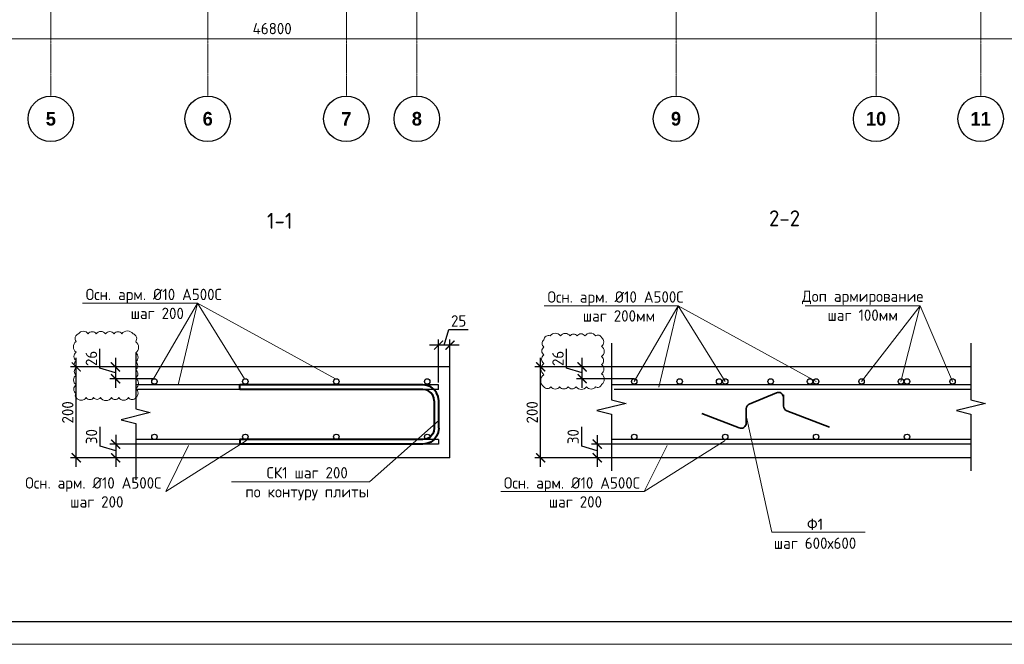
# Model space of a CAD drawing. Header units: millimetres. Extents: x -5898314 to 1055204, y -720802 to 1562611.
# Tile 264 of 362: x -84251 to -62596, y -62290 to -48552. Entities that reach past the tile are written whole.
import ezdxf
from ezdxf import colors
from ezdxf.entities.mleader import LeaderData, LeaderLine
from ezdxf.math import Vec2, Vec3

# ---------------------------------------------------------------- set-up
doc = ezdxf.new("R2010")
doc.units = ezdxf.units.MM
doc.linetypes.add('______5', pattern=[1100, 800, -100, 100, -100])
doc.linetypes.add('осевая', pattern=[50.8, 31.75, -6.35, 6.35, -6.35])
for name, color, linetype, lineweight in [('_0.5', 94, 'Continuous', 50), ('Арм_хомуты', 133, 'Continuous', 18), ('Арматура', 152, 'Continuous', 40), ('Оси', 40, '______5', 18), ('Перекрытие ж_бетон', 1, 'Continuous', 30), ('подоснова', 151, 'Continuous', 5), ('поз.', 2, 'Continuous', 25), ('Размерная линия_ общее', 7, 'Continuous', 25), ('РАЗМЕРЫ', 1, 'Continuous', 9), ('ТОНКИЕ', 7, 'Continuous', 9), ('Узлы', 7, 'Continuous', 0)]:
    doc.layers.add(name, color=color, linetype=linetype, lineweight=lineweight)
doc.layers.add('К_Схемоармирование', color=7, linetype='Continuous')
doc.layers.add('ТОЛСТЫЕ_ОСНОВНЫЕ', color=6, linetype='Continuous')
doc.styles.add('Century Gothic', font='GOTHIC.TTF')
doc.styles.add('GOST 2.304', font='CS_Gost2304.shx')
doc.styles.add('GOST-2.304_Type-B', font='GOST_Common.ttf')
doc.styles.add('ГОСТ 2.304', font='GOST_Common.ttf')
doc.dimstyles.new('СПДС', dxfattribs={"dimscale": 100, "dimtxt": 2.5, "dimasz": 2, "dimexe": 1.25, "dimexo": 0, "dimtad": 1, "dimdec": 0, "dimrnd": 5, "dimtxsty": 'GOST-2.304_Type-B', "dimblk": 'ARCHTICK', "dimcen": 2.5, "dimdle": 2, "dimclrd": 1, "dimclre": 1, "dimclrt": 1, "dimadec": 0, "dimazin": 2, "dimtfac": 0.75, "dimtdec": 0, "dimtmove": 1, "dimatfit": 3, "dimfxl": 1, "dimtfillclr": 256, "dimtolj": 1, "dimarcsym": 1})

# ---------------------------------------------------------------- blocks, each defined once
blk = doc.blocks.new('*U1581')
at = {"layer": 'ТОЛСТЫЕ_ОСНОВНЫЕ', "color": 6}
blk.add_lwpolyline([(20, 5), (886, 5), (886, 415), (20, 415)], close=True, dxfattribs=at)
at = {"layer": 'ТОНКИЕ'}
blk.add_lwpolyline([(0, 0), (891, 0), (891, 420), (0, 420)], close=True, dxfattribs=at)
blk = doc.blocks.new('*U1961')
at = {"color": 0, "linetype": 'ByBlock', "lineweight": -2}
for p, q in [((-65.3, 25), (-65.3, 427.5)), ((-55.3, 427.5), (-65.3, 427.5)), ((-55.3, 25), (-55.3, 427.5)), ((55.3, 25), (55.3, 427.5)), ((55.3, 427.5), (65.3, 427.5)), ((65.3, 25), (65.3, 427.5)), ((-64.1, 15.9), (-65.3, 25)), ((-54.4, 18.5), (-55.3, 25)), ((54.4, 18.5), (55.3, 25)), ((64.1, 15.9), (65.3, 25)), ((-60.6, 7.5), (-64.1, 15.9)), ((-55, 0.3), (-60.6, 7.5)), ((-47.8, -5.3), (-55, 0.3)), ((-51.9, 12.5), (-54.4, 18.5)), ((-47.9, 7.3), (-51.9, 12.5)), ((-42.8, 3.3), (-47.9, 7.3)), ((-36.7, 0.9), (-42.8, 3.3)), ((-30.3, 0), (-36.7, 0.9)), ((-30.3, 0), (30.3, 0)), ((30.3, 0), (36.7, 0.9)), ((36.7, 0.9), (42.8, 3.3)), ((42.8, 3.3), (47.9, 7.3)), ((47.8, -5.3), (55, 0.3)), ((47.9, 7.3), (51.9, 12.5)), ((51.9, 12.5), (54.4, 18.5)), ((55, 0.3), (60.6, 7.5)), ((60.6, 7.5), (64.1, 15.9)), ((-39.3, -8.8), (-47.8, -5.3)), ((-30.3, -10), (-39.3, -8.8)), ((30.3, -10), (-30.3, -10)), ((30.3, -10), (39.3, -8.8)), ((39.3, -8.8), (47.8, -5.3))]:
    blk.add_line(p, q, dxfattribs=at)
at = {"style": 'GOST 2.304', "oblique": 15, "flags": 9}
for tag, p in [('ПОЗИЦИЯ', (795.4, -54.4)), ('ДИАМЕТР', (795.7, -58.7)), ('КЛАСС', (796, -63.1)), ('ДЛИНА', (796.5, -67.9)), ('МАССА', (796.8, -73.3))]:
    blk.add_attdef(tag, p, '', height=2.5, dxfattribs=at)
blk = doc.blocks.new('_ArchTick')
at = {"color": 0, "linetype": 'ByBlock', "const_width": 0.15}
blk.add_lwpolyline([(-0.5, -0.5), (0.5, 0.5)], dxfattribs=at)
blk = doc.blocks.new('*D605')
at = {"layer": 'DEFPOINTS', "color": 0, "lineweight": 0, "transparency": 16777216}
for p in [(-75038, -55709), (-74788, -56188), (-75038, -56528)]:
    blk.add_point(p, dxfattribs=at)
at = {"layer": 'РАЗМЕРЫ', "color": 1, "lineweight": -2, "transparency": 16777216}
for p, q in [((-74913, -55709), (-74810, -55365)), ((-74810, -55365), (-74385, -55365)), ((-75038, -56528), (-75038, -55584)), ((-74788, -56188), (-74788, -55584)), ((-74588, -55709), (-75238, -55709))]:
    blk.add_line(p, q, dxfattribs=at)
at = {"layer": 'РАЗМЕРЫ', "color": 1, "lineweight": -2, "transparency": 16777216, "xscale": 200, "yscale": 200, "zscale": 200, "rotation": 180}
blk.add_blockref('_ArchTick', (-75038, -55709), dxfattribs=at)
at = {"layer": 'РАЗМЕРЫ', "color": 1, "lineweight": -2, "transparency": 16777216, "xscale": 200, "yscale": 200, "zscale": 200}
blk.add_blockref('_ArchTick', (-74788, -55709), dxfattribs=at)
at = {"layer": 'РАЗМЕРЫ', "color": 1, "lineweight": 0, "transparency": 16777216, "insert": (-74597, -55177), "char_height": 250, "attachment_point": 5, "style": 'GOST-2.304_Type-B'}
blk.add_mtext('\\A1;25', dxfattribs=at)
blk = doc.blocks.new('_None')
blk = doc.blocks.new('*D606')
at = {"layer": 'DEFPOINTS', "color": 0, "lineweight": 0, "transparency": 16777216}
for p in [(-83008, -56188), (-81736, -56188), (-81816, -58188)]:
    blk.add_point(p, dxfattribs=at)
at = {"layer": 'РАЗМЕРЫ', "color": 1, "lineweight": -2, "transparency": 16777216}
for p, q in [((-83008, -58388), (-83008, -55988)), ((-81736, -56188), (-83133, -56188)), ((-81816, -58188), (-83133, -58188))]:
    blk.add_line(p, q, dxfattribs=at)
at = {"layer": 'РАЗМЕРЫ', "color": 1, "lineweight": -2, "transparency": 16777216, "xscale": 200, "yscale": 200, "zscale": 200}
for p, rotation in [((-83008, -56188), 90), ((-83008, -58188), 270)]:
    blk.add_blockref('_ArchTick', p, dxfattribs=dict(at, rotation=rotation))
at = {"layer": 'РАЗМЕРЫ', "color": 1, "lineweight": 0, "transparency": 16777216, "insert": (-83195, -57188), "char_height": 250, "attachment_point": 5, "rotation": 90, "style": 'GOST-2.304_Type-B'}
blk.add_mtext('\\A1;200', dxfattribs=at)
blk = doc.blocks.new('*D635')
at = {"layer": 'DEFPOINTS', "color": 0, "lineweight": 0, "transparency": 16777216}
for p in [(-81577, -56188), (-82144, -56449), (-81288, -56449)]:
    blk.add_point(p, dxfattribs=at)
at = {"layer": 'РАЗМЕРЫ', "color": 1, "lineweight": -2, "transparency": 16777216}
for p, q in [((-82487, -56215), (-82487, -55790)), ((-82144, -55988), (-82144, -56649)), ((-82144, -56318), (-82487, -56215)), ((-81577, -56188), (-82269, -56188)), ((-81288, -56449), (-82269, -56449))]:
    blk.add_line(p, q, dxfattribs=at)
at = {"layer": 'РАЗМЕРЫ', "color": 1, "lineweight": -2, "transparency": 16777216, "xscale": 200, "yscale": 200, "zscale": 200}
for p, rotation in [((-82144, -56188), 90), ((-82144, -56449), 270)]:
    blk.add_blockref('_ArchTick', p, dxfattribs=dict(at, rotation=rotation))
at = {"layer": 'РАЗМЕРЫ', "color": 1, "lineweight": 0, "transparency": 16777216, "insert": (-82675, -56002), "char_height": 250, "attachment_point": 5, "rotation": 90, "style": 'GOST-2.304_Type-B'}
blk.add_mtext('\\A1;26', dxfattribs=at)
blk = doc.blocks.new('*D636')
at = {"layer": 'DEFPOINTS', "color": 0, "lineweight": 0, "transparency": 16777216}
for p in [(-81322, -57886), (-82140, -58188), (-81275, -58188)]:
    blk.add_point(p, dxfattribs=at)
at = {"layer": 'РАЗМЕРЫ', "color": 1, "lineweight": -2, "transparency": 16777216}
for p, q in [((-82484, -57934), (-82484, -57509)), ((-82140, -57686), (-82140, -58388)), ((-82140, -58037), (-82484, -57934)), ((-81322, -57886), (-82265, -57886)), ((-81275, -58188), (-82265, -58188))]:
    blk.add_line(p, q, dxfattribs=at)
at = {"layer": 'РАЗМЕРЫ', "color": 1, "lineweight": -2, "transparency": 16777216, "xscale": 200, "yscale": 200, "zscale": 200}
for p, rotation in [((-82140, -57886), 90), ((-82140, -58188), 270)]:
    blk.add_blockref('_ArchTick', p, dxfattribs=dict(at, rotation=rotation))
at = {"layer": 'РАЗМЕРЫ', "color": 1, "lineweight": 0, "transparency": 16777216, "insert": (-82671, -57721), "char_height": 250, "attachment_point": 5, "rotation": 90, "style": 'GOST-2.304_Type-B'}
blk.add_mtext('\\A1;30', dxfattribs=at)
blk = doc.blocks.new('*D1441')
at = {"color": 1, "lineweight": -2, "transparency": 16777216}
for p, q in [((-85905, -346670), (-38705, -346670)), ((-85705, -346670), (-85705, -346545)), ((-38905, -346670), (-38905, -346545))]:
    blk.add_line(p, q, dxfattribs=at)
at = {"layer": 'DEFPOINTS', "color": 0, "lineweight": 0, "transparency": 16777216}
for p in [(-85705, -346670), (-38905, -346670), (-38905, -346670)]:
    blk.add_point(p, dxfattribs=at)
at = {"color": 1, "lineweight": -2, "transparency": 16777216, "xscale": 250, "yscale": 250, "zscale": 250, "rotation": 180}
blk.add_blockref('_ArchTick', (-85705, -346670), dxfattribs=at)
at = {"color": 1, "lineweight": -2, "transparency": 16777216, "xscale": 250, "yscale": 250, "zscale": 250}
blk.add_blockref('_ArchTick', (-38905, -346670), dxfattribs=at)
at = {"color": 1, "lineweight": 0, "transparency": 16777216, "insert": (-67487, -346445), "char_height": 250, "width": 104166.67, "attachment_point": 5, "style": 'GOST-2.304_Type-B'}
blk.add_mtext('\\A1;46800', dxfattribs=at)
blk = doc.blocks.new('NSY101')
at = {"color": 0, "linetype": 'ByBlock', "lineweight": -2}
blk.add_circle((0, 0), 50, dxfattribs=at)
blk = doc.blocks.new('СЛОЖНЫЙ_ОБЪЕКТ_32')
at = {"layer": 'Оси', "color": 16, "linetype": 'Continuous', "lineweight": 25, "transparency": 33554687, "xscale": 9.999999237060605, "yscale": 9.999999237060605, "zscale": 9.999999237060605}
blk.add_blockref('NSY101', (18063, -43009), dxfattribs=at)
at = {"layer": 'Оси', "color": 16, "linetype": 'Continuous', "lineweight": 25, "transparency": 33554687, "insert": (18063, -43009), "char_height": 300, "width": 385, "attachment_point": 5, "style": 'Century Gothic'}
blk.add_mtext('\\A1;{\\fCentury Gothic|i0|b1;\\H300.000000;\\W1.000000;\\C16;5}\\P', dxfattribs=at)
blk = doc.blocks.new('СЛОЖНЫЙ_ОБЪЕКТ_33')
at = {"layer": 'Оси', "color": 16, "linetype": 'Continuous', "lineweight": 25, "transparency": 33554687, "xscale": 9.999999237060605, "yscale": 9.999999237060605, "zscale": 9.999999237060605}
blk.add_blockref('NSY101', (21513, -43009), dxfattribs=at)
at = {"layer": 'Оси', "color": 16, "linetype": 'Continuous', "lineweight": 25, "transparency": 33554687, "insert": (21513, -43009), "char_height": 300, "width": 385, "attachment_point": 5, "style": 'Century Gothic'}
blk.add_mtext('\\A1;{\\fCentury Gothic|i0|b1;\\H300.000000;\\W1.000000;\\C16;6}\\P', dxfattribs=at)
blk = doc.blocks.new('СЛОЖНЫЙ_ОБЪЕКТ_34')
at = {"layer": 'Оси', "color": 16, "linetype": 'Continuous', "lineweight": 25, "transparency": 33554687, "xscale": 9.999999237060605, "yscale": 9.999999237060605, "zscale": 9.999999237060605}
blk.add_blockref('NSY101', (24563, -43009), dxfattribs=at)
at = {"layer": 'Оси', "color": 16, "linetype": 'Continuous', "lineweight": 25, "transparency": 33554687, "insert": (24563, -43009), "char_height": 300, "width": 385, "attachment_point": 5, "style": 'Century Gothic'}
blk.add_mtext('\\A1;{\\fCentury Gothic|i0|b1;\\H300.000000;\\W1.000000;\\C16;7}\\P', dxfattribs=at)
blk = doc.blocks.new('СЛОЖНЫЙ_ОБЪЕКТ_35')
at = {"layer": 'Оси', "color": 16, "linetype": 'Continuous', "lineweight": 25, "transparency": 33554687, "xscale": 9.999999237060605, "yscale": 9.999999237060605, "zscale": 9.999999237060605}
blk.add_blockref('NSY101', (26113, -43009), dxfattribs=at)
at = {"layer": 'Оси', "color": 16, "linetype": 'Continuous', "lineweight": 25, "transparency": 33554687, "insert": (26113, -43009), "char_height": 300, "width": 385, "attachment_point": 5, "style": 'Century Gothic'}
blk.add_mtext('\\A1;{\\fCentury Gothic|i0|b1;\\H300.000000;\\W1.000000;\\C16;8}\\P', dxfattribs=at)
blk = doc.blocks.new('СЛОЖНЫЙ_ОБЪЕКТ_36')
at = {"layer": 'Оси', "color": 16, "linetype": 'Continuous', "lineweight": 25, "transparency": 33554687, "xscale": 9.999999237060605, "yscale": 9.999999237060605, "zscale": 9.999999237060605}
blk.add_blockref('NSY101', (31813, -43009), dxfattribs=at)
at = {"layer": 'Оси', "color": 16, "linetype": 'Continuous', "lineweight": 25, "transparency": 33554687, "insert": (31813, -43009), "char_height": 300, "width": 385, "attachment_point": 5, "style": 'Century Gothic'}
blk.add_mtext('\\A1;{\\fCentury Gothic|i0|b1;\\H300.000000;\\W1.000000;\\C16;9}\\P', dxfattribs=at)
blk = doc.blocks.new('СЛОЖНЫЙ_ОБЪЕКТ_37')
at = {"layer": 'Оси', "color": 16, "linetype": 'Continuous', "lineweight": 25, "transparency": 33554687, "xscale": 9.999999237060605, "yscale": 9.999999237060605, "zscale": 9.999999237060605}
blk.add_blockref('NSY101', (36213, -43009), dxfattribs=at)
at = {"layer": 'Оси', "color": 16, "linetype": 'Continuous', "lineweight": 25, "transparency": 33554687, "insert": (36213, -43009), "char_height": 300, "width": 620, "attachment_point": 5, "style": 'Century Gothic'}
blk.add_mtext('\\A1;{\\fCentury Gothic|i0|b1;\\H300.000000;\\W1.000000;\\C16;10}\\P', dxfattribs=at)
blk = doc.blocks.new('СЛОЖНЫЙ_ОБЪЕКТ_38')
at = {"layer": 'Оси', "color": 16, "linetype": 'Continuous', "lineweight": 25, "transparency": 33554687, "xscale": 9.999999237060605, "yscale": 9.999999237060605, "zscale": 9.999999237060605}
blk.add_blockref('NSY101', (38513, -43009), dxfattribs=at)
at = {"layer": 'Оси', "color": 16, "linetype": 'Continuous', "lineweight": 25, "transparency": 33554687, "insert": (38513, -43009), "char_height": 300, "width": 620, "attachment_point": 5, "style": 'Century Gothic'}
blk.add_mtext('\\A1;{\\fCentury Gothic|i0|b1;\\H300.000000;\\W1.000000;\\C16;11}\\P', dxfattribs=at)
blk = doc.blocks.new('*D1524')
at = {"layer": 'DEFPOINTS', "color": 0, "lineweight": 0, "transparency": 16777216}
for p in [(-71881, -56188), (-70734, -56188), (-70734, -56449)]:
    blk.add_point(p, dxfattribs=at)
at = {"layer": 'РАЗМЕРЫ', "color": 1, "lineweight": -2, "transparency": 16777216}
for p, q in [((-72225, -56215), (-72225, -55790)), ((-71881, -56649), (-71881, -55988)), ((-71881, -56318), (-72225, -56215)), ((-70734, -56188), (-72006, -56188)), ((-70734, -56449), (-72006, -56449))]:
    blk.add_line(p, q, dxfattribs=at)
at = {"layer": 'РАЗМЕРЫ', "color": 1, "lineweight": -2, "transparency": 16777216, "xscale": 200, "yscale": 200, "zscale": 200}
for p, rotation in [((-71881, -56188), 90), ((-71881, -56449), 270)]:
    blk.add_blockref('_ArchTick', p, dxfattribs=dict(at, rotation=rotation))
at = {"layer": 'РАЗМЕРЫ', "color": 1, "lineweight": 0, "transparency": 16777216, "insert": (-72412, -56002), "char_height": 250, "attachment_point": 5, "rotation": 90, "style": 'GOST-2.304_Type-B'}
blk.add_mtext('\\A1;26', dxfattribs=at)
blk = doc.blocks.new('*D1525')
at = {"layer": 'DEFPOINTS', "color": 0, "lineweight": 0, "transparency": 16777216}
for p in [(-72793, -56188), (-70868, -56188), (-71022, -58188)]:
    blk.add_point(p, dxfattribs=at)
at = {"layer": 'РАЗМЕРЫ', "color": 1, "lineweight": -2, "transparency": 16777216}
for p, q in [((-72793, -58388), (-72793, -55988)), ((-70868, -56188), (-72918, -56188)), ((-71022, -58188), (-72918, -58188))]:
    blk.add_line(p, q, dxfattribs=at)
at = {"layer": 'РАЗМЕРЫ', "color": 1, "lineweight": -2, "transparency": 16777216, "xscale": 200, "yscale": 200, "zscale": 200}
for p, rotation in [((-72793, -56188), 90), ((-72793, -58188), 270)]:
    blk.add_blockref('_ArchTick', p, dxfattribs=dict(at, rotation=rotation))
at = {"layer": 'РАЗМЕРЫ', "color": 1, "lineweight": 0, "transparency": 16777216, "insert": (-72980, -57188), "char_height": 250, "attachment_point": 5, "rotation": 90, "style": 'GOST-2.304_Type-B'}
blk.add_mtext('\\A1;200', dxfattribs=at)
blk = doc.blocks.new('*D1526')
at = {"layer": 'DEFPOINTS', "color": 0, "lineweight": 0, "transparency": 16777216}
for p in [(-70958, -57887), (-71548, -58188), (-70958, -58188)]:
    blk.add_point(p, dxfattribs=at)
at = {"layer": 'РАЗМЕРЫ', "color": 1, "lineweight": -2, "transparency": 16777216}
for p, q in [((-71891, -57934), (-71891, -57509)), ((-71548, -57687), (-71548, -58388)), ((-71548, -58038), (-71891, -57934)), ((-70958, -57887), (-71673, -57887)), ((-70958, -58188), (-71673, -58188))]:
    blk.add_line(p, q, dxfattribs=at)
at = {"layer": 'РАЗМЕРЫ', "color": 1, "lineweight": -2, "transparency": 16777216, "xscale": 200, "yscale": 200, "zscale": 200}
for p, rotation in [((-71548, -57887), 90), ((-71548, -58188), 270)]:
    blk.add_blockref('_ArchTick', p, dxfattribs=dict(at, rotation=rotation))
at = {"layer": 'РАЗМЕРЫ', "color": 1, "lineweight": 0, "transparency": 16777216, "insert": (-72079, -57722), "char_height": 250, "attachment_point": 5, "rotation": 90, "style": 'GOST-2.304_Type-B'}
blk.add_mtext('\\A1;30', dxfattribs=at)
blk = doc.blocks.new('оси блок 2')
at = {"layer": 'Оси', "color": 16, "linetype": 'осевая', "lineweight": 0, "transparency": 33554687}
for p, q in [((-72354.7, -322543), (-72354.7, -347914.1)), ((-68904.7, -322543), (-68904.7, -347914.1)), ((-65854.7, -322543), (-65854.7, -347914.1)), ((-64304.7, -322543), (-64304.7, -347914.1)), ((-58604.7, -322543), (-58604.7, -347914.1)), ((-54204.7, -322543), (-54204.7, -347914.1)), ((-51904.7, -322543), (-51904.7, -347914.1))]:
    blk.add_line(p, q, dxfattribs=at)
at = {"layer": 'Оси', "color": 16, "linetype": 'Continuous', "lineweight": 25, "transparency": 33554687}
for name in ['СЛОЖНЫЙ_ОБЪЕКТ_32', 'СЛОЖНЫЙ_ОБЪЕКТ_33', 'СЛОЖНЫЙ_ОБЪЕКТ_34', 'СЛОЖНЫЙ_ОБЪЕКТ_35', 'СЛОЖНЫЙ_ОБЪЕКТ_36', 'СЛОЖНЫЙ_ОБЪЕКТ_37', 'СЛОЖНЫЙ_ОБЪЕКТ_38']:
    blk.add_blockref(name, (-90418.2, -305420.5), dxfattribs=at)
at = {"lineweight": 0}
dim = blk.add_linear_dim(base=(-38904.7, -346670.2), p1=(-85704.7, -346670.2), p2=(-38904.7, -346670.2), dimstyle='СПДС', override={"dimgap": 1}, dxfattribs=at)
dim.commit()
dim.dimension.update_dxf_attribs({"geometry": '*D1441', "text_midpoint": (-67487.3, -346670.2), "dimtype": 160})

msp = doc.modelspace()

# ---------------------------------------------------------------- linework, layer by layer
at = {"color": 3, "linetype": 'Continuous', "lineweight": 30}
for centre in [(-81287.78, -56508.55), (-79287.78, -56508.55), (-77287.78, -56508.55), (-75287.78, -56508.55), (-70734.43, -56508.55), (-68734.43, -56508.55), (-66734.43, -56508.55), (-64734.43, -56508.55), (-81287.78, -57727.55), (-79287.78, -57727.55), (-77287.78, -57727.55), (-75287.78, -57727.55), (-70734.43, -57728.55), (-68734.43, -57728.55), (-66734.43, -57728.55), (-64734.43, -57728.55)]:
    msp.add_circle(centre, 60, dxfattribs=at)
at = {"color": 1, "linetype": 'Continuous', "lineweight": 30}
for centre in [(-69734.43, -56508.55), (-68868.53, -56508.55), (-67734.43, -56508.55), (-66868.53, -56508.55), (-65734.43, -56508.55), (-64868.53, -56508.55), (-63734.43, -56508.55)]:
    msp.add_circle(centre, 60, dxfattribs=at)
at = {"layer": '_0.5', "color": 240, "lineweight": 0, "true_color": 0xed1f24}
for points in [[(-83009.3, -56864.79, 0.52056705), (-82788.31, -56864.79, 0.52056705), (-82624.78, -56864.79, 0.52056705), (-82474.34, -56864.79, 0.52056705), (-82230.43, -56864.79, 0.52056705), (-82072.87, -56864.79, 0.52056705), (-81858.26, -56864.79, 0.52056705), (-81699.48, -56864.79, 0.52056705), (-81699.38, -56662.54, 0.52056705), (-81699.38, -56435.2, 0.52056705), (-81699.38, -56251.68, 0.52056705), (-81699.38, -56074.79, 0.52056705), (-81699.38, -55880.02, 0.52056705), (-81699.38, -55634.07, 0.52056705), (-81757.8, -55460.85, 0.52056705), (-82003.71, -55460.85, 0.52056705), (-82175.71, -55460.85, 0.52056705), (-82363.85, -55460.85, 0.52056705), (-82566.95, -55460.85, 0.52056705), (-82745.16, -55460.85, 0.52056705), (-82957.77, -55460.85, 0.52056705), (-83009.3, -55630.54, 0.52056705), (-83009.3, -55867.62, 0.52056705), (-83009.3, -56050.69, 0.52056705), (-83009.3, -56208.98, 0.52056705), (-83009.3, -56370.27, 0.52056705), (-83009.3, -56581.76, 0.52056705), (-83009.3, -56779.84, 0.52056705)], [(-72721.7, -56625.09, 0.52056705), (-72567.98, -56625.09, 0.52056705), (-72376.21, -56625.09, 0.52056705), (-72190.3, -56625.09, 0.52056705), (-72011.89, -56625.09, 0.52056705), (-71784.95, -56625.09, 0.52056705), (-71583.98, -56625.09, 0.52056705), (-71454.3, -56578.09, 0.52056705), (-71454.3, -56341.69, 0.52056705), (-71454.3, -56135.73, 0.52056705), (-71454.3, -55962.56, 0.52056705), (-71454.3, -55734.78, 0.52056705), (-71454.3, -55541.39, 0.52056705), (-71583.15, -55506.5, 0.52056705), (-71818.01, -55506.5, 0.52056705), (-71991.77, -55506.5, 0.52056705), (-72145.69, -55506.5, 0.52056705), (-72357.63, -55506.5, 0.52056705), (-72582.95, -55506.5, 0.52056705), (-72721.7, -55591.71, 0.52056705), (-72721.7, -55750.11, 0.52056705), (-72721.7, -55924.18, 0.52056705), (-72721.7, -56113.87, 0.52056705), (-72721.7, -56359.74, 0.52056705)]]:
    msp.add_lwpolyline(points, format="xyb", close=True, dxfattribs=at)
at = {"layer": 'Арматура', "color": 2, "lineweight": 0}
for p, q in [((-80340.65, -54786.14), (-82867.12, -54786.14)), ((-80340.65, -54786.14), (-81306.36, -56452.55)), ((-80340.65, -54786.14), (-80765.08, -56580.76)), ((-77306.36, -56452.55), (-80340.65, -54786.14)), ((-79306.36, -56452.55), (-80340.65, -54786.14)), ((-69768.72, -54842.14), (-72712.29, -54842.14)), ((-69768.72, -54842.14), (-70734.43, -56508.55)), ((-69768.72, -54842.14), (-70193.16, -56636.76)), ((-66734.43, -56508.55), (-69768.72, -54842.14)), ((-68734.43, -56508.55), (-69768.72, -54842.14)), ((-64447.67, -54842.14), (-66974.13, -54842.14)), ((-64447.67, -54842.14), (-65734.43, -56508.55)), ((-64447.67, -54842.14), (-64868.53, -56508.55)), ((-63734.43, -56508.55), (-64447.67, -54842.14)), ((-79260.51, -57807.55), (-81039.58, -58931.79)), ((-68734.43, -57807.55), (-70513.5, -58931.79)), ((-81039.58, -58931.79), (-80539.23, -57920.76)), ((-70513.5, -58931.79), (-70013.16, -57920.76)), ((-70513.5, -58931.79), (-73670.68, -58931.79))]:
    msp.add_line(p, q, dxfattribs=at)
at = {"layer": 'К_Схемоармирование', "lineweight": 35, "ltscale": 10}
for p, q in [((-67608.27, -56756.93), (-68203.53, -57005.9)), ((-67452.61, -57049.14), (-67452.61, -56804.55)), ((-68272.51, -57109.52), (-68272.51, -57427.06)), ((-66437.92, -57515.83), (-67380.54, -57154)), ((-68425.58, -57531.73), (-69248, -57211.48))]:
    msp.add_line(p, q, dxfattribs=at)
for centre, start, end in [((-67564.93, -56860.55), 0, 112.697162), ((-68160.19, -57109.52), 112.697162, 180), ((-67340.29, -57049.14), 180, 249.00049), ((-68384.83, -57427.06), 248.724511, 0)]:
    msp.add_arc(centre, 112.32, start, end, dxfattribs=at)
at = {"layer": 'Перекрытие ж_бетон', "color": 7, "linetype": 'Continuous', "lineweight": 30}
for p, q in [((-74787.76, -56187.55), (-81699.38, -56187.55)), ((-74787.76, -58187.55), (-74787.76, -56187.55)), ((-63329.15, -56187.55), (-71234.43, -56187.55)), ((-74787.76, -58187.55), (-81699.38, -58187.55)), ((-63329.15, -58187.55), (-71234.43, -58187.55))]:
    msp.add_line(p, q, dxfattribs=at)
at = {"layer": 'Перекрытие ж_бетон', "color": 3, "linetype": 'Continuous', "lineweight": 30}
for p, q in [((-75037.78, -56583.55), (-81699.38, -56583.55)), ((-75037.78, -56682.46), (-81699.38, -56682.46)), ((-75037.78, -56682.46), (-75037.78, -56583.55)), ((-63329.15, -56583.55), (-71234.43, -56583.55)), ((-63329.15, -56682.46), (-71173.43, -56682.46)), ((-75037.78, -57787.55), (-81699.38, -57787.55)), ((-75037.78, -57787.55), (-75037.78, -57886.46)), ((-63329.15, -57788.55), (-71234.43, -57788.55)), ((-75497.76, -57886.46), (-81699.38, -57886.46)), ((-75037.78, -57886.46), (-81699.38, -57886.46)), ((-63329.15, -57887.46), (-71234.43, -57887.46)), ((-63329.15, -57887.46), (-71173.43, -57887.46))]:
    msp.add_line(p, q, dxfattribs=at)
at = {"layer": 'поз.', "linetype": 'Continuous'}
for points in [[(-81699.38, -55868.44), (-81699.38, -57110.44), (-81379.38, -57190.44), (-82019.38, -57350.44), (-81699.38, -57430.44), (-81699.38, -58672.44)], [(-71234.43, -55668.44), (-71234.43, -56910.44), (-70914.43, -56990.44), (-71554.43, -57150.44), (-71234.43, -57230.44), (-71234.43, -58472.44)], [(-63329.15, -55668.44), (-63329.15, -56910.44)], [(-63329.15, -56910.44), (-63009.15, -56990.44), (-63649.15, -57150.44)], [(-63649.15, -57150.44), (-63329.15, -57230.44), (-63329.15, -58472.44)]]:
    msp.add_lwpolyline(points, dxfattribs=at)

# ---------------------------------------------------------------- block references
at = {"xscale": 100, "yscale": 100, "zscale": 100}
msp.add_blockref('*U1581', (-104886.91, -62289.53), dxfattribs=at)
at = {"layer": 'Арм_хомуты', "lineweight": 40, "xscale": -10, "yscale": 10, "zscale": 10, "rotation": 90}
msp.add_blockref('*U1961', (-75134.56, -57235), dxfattribs=at)
at = {"layer": 'Размерная линия_ общее', "color": 218, "linetype": 'Continuous', "lineweight": 13, "true_color": 0x500050, "transparency": 33554687}
msp.add_blockref('оси блок 2', (-11210.68, 297696.88), dxfattribs=at)

# ---------------------------------------------------------------- texts
at = {"layer": 'Арматура', "color": 2, "lineweight": 0, "char_height": 250, "width": 3270.9984, "attachment_point": 5, "style": 'ГОСТ 2.304'}
for s, insert in [(' \\PОсн. арм. %%C10 А500С\\P шаг 200', (-81301.69, -54594.71)), (' \\PОсн. арм. %%C10 А500С\\P шаг 200мм', (-71146.86, -54650.71)), ('Доп армирование шаг 100мм', (-65710.9, -54842.14)), (' \\PОсн. арм. %%C10 А500С\\P шаг 200', (-82631.33, -58740.36)), (' \\PОсн. арм. %%C10 А500С\\P шаг 200', (-72105.25, -58740.36))]:
    msp.add_mtext(s, dxfattribs=dict(at, insert=insert))
at = {"layer": 'Узлы', "color": 80, "linetype": 'Continuous', "lineweight": 0, "style": 'GOST-2.304_Type-B'}
for s, p in [('1-1', (-78812.66, -53149.89)), ('2-2', (-67770.75, -53095.61))]:
    msp.add_text(s, height=350, dxfattribs=at).set_placement(p)

# ---------------------------------------------------------------- dimensions: what is measured, and where the dimension line sits
at = {"layer": 'РАЗМЕРЫ', "color": 1, "lineweight": 0}
dim = msp.add_linear_dim(base=(-75037.78, -55708.59), p1=(-74787.76, -56187.55), p2=(-75037.78, -56527.55), dimstyle='СПДС', override={"dimlfac": 0.1, "dimrnd": 5}, dxfattribs=at)
dim.commit()
dim.dimension.update_dxf_attribs({"geometry": '*D605', "text_midpoint": (-74747.14, -55177.34)})
for base, p1, p2, override, picture, middle in [((-82143.58, -56448.55), (-81576.85, -56187.55), (-81287.78, -56448.55), {"dimlfac": 0.1, "dimrnd": 0}, '*D635', (-82674.83, -56152.42)), ((-71881.19, -56187.55), (-70734.43, -56448.55), (-70734.43, -56187.55), {"dimlfac": 0.1, "dimrnd": 0}, '*D1524', (-72412.44, -56152.42)), ((-83007.86, -56187.83), (-81816.17, -58187.55), (-81735.58, -56187.83), {"dimlfac": 0.1, "dimrnd": 5}, '*D606', (-83195.36, -57187.69)), ((-72792.51, -56187.55), (-71021.96, -58187.55), (-70868, -56187.55), {"dimlfac": 0.1, "dimrnd": 5}, '*D1525', (-72980.01, -57187.55)), ((-82139.83, -58187.55), (-81321.66, -57886.46), (-81274.93, -58187.55), {"dimlfac": 0.1, "dimrnd": 5}, '*D636', (-82671.08, -57871.38)), ((-71547.63, -58187.55), (-70957.7, -57887.46), (-70957.7, -58187.55), {"dimlfac": 0.1, "dimrnd": 5}, '*D1526', (-72078.88, -57871.88))]:
    dim = msp.add_linear_dim(base=base, p1=p1, p2=p2, angle=90, dimstyle='СПДС', override=override, dxfattribs=at)
    dim.commit()
    dim.dimension.update_dxf_attribs({"geometry": picture, "text_midpoint": middle})

# ---------------------------------------------------------------- leaders
at = {"layer": 'подоснова', "color": 2, "lineweight": 0, "ltscale": 0.3}
ml = msp.add_multileader_mtext('Standard', dxfattribs=at)
ml.set_content('СК1 шаг 200 \\Pпо контуру плиты', color=2, style='GOST-2.304_Type-B')
ml.set_leader_properties(color=256, linetype='ByLayer', lineweight=15)
ml.set_arrow_properties(name='NONE')
ml.build(insert=Vec2(0, 0))
ml.multileader.update_dxf_attribs({"text_left_attachment_type": 6, "text_right_attachment_type": 6, "dogleg_length": 0.1, "arrow_head_size": 18})
ctx = ml.context
ctx.base_point, ctx.char_height, ctx.arrow_head_size, ctx.landing_gap_size, ctx.plane_origin = Vec3(-79295.9, -58716.89), 250, 18, 20, Vec3(-83664.88, -54508.47)
ctx.left_attachment, ctx.right_attachment, ctx.text_align_type = 6, 6, 1
notes = []
notes.append((ctx, [(1, (1, 1, 0), (-76559.59, -58716.89), (-1, 0), 0.1, [(0, [(-75024.28, -57362.6)], 0, [])])]))
ctx.mtext.insert, ctx.mtext.alignment, ctx.mtext.flow_direction = Vec3(-77927.8, -58391.89), 2, 5
at = {"layer": 'подоснова', "color": 4, "ltscale": 0.3}
ml = msp.add_multileader_mtext('Standard', dxfattribs=at)
ml.set_content('Ф1 \\Pшаг 600х600', color=4, style='GOST-2.304_Type-B')
ml.set_leader_properties(color=256, linetype='ByLayer', lineweight=15)
ml.set_arrow_properties(name='NONE')
ml.build(insert=Vec2(0, 0))
ml.multileader.update_dxf_attribs({"text_left_attachment_type": 6, "text_right_attachment_type": 6, "dogleg_length": 0.1, "arrow_head_size": 18})
ctx = ml.context
ctx.base_point, ctx.char_height, ctx.arrow_head_size, ctx.landing_gap_size, ctx.plane_origin = Vec3(-67709.34, -59824.32), 250, 18, 20, Vec3(-76945.05, -53622.98)
ctx.left_attachment, ctx.right_attachment, ctx.text_align_type = 6, 6, 1
notes.append((ctx, [(0, (1, 1, 0), (-67709.44, -59824.32), (1, 0), 0.1, [(0, [(-68268.45, -57296.52)], 0, [])])]))
ctx.mtext.insert, ctx.mtext.alignment, ctx.mtext.flow_direction = Vec3(-66759.03, -59524.32), 2, 5
for ctx, leaders in notes:
    for number, flags, end, landing, length, lines in leaders:
        leader = LeaderData()
        leader.index, (leader.has_last_leader_line, leader.has_dogleg_vector, leader.attachment_direction) = number, flags
        leader.last_leader_point, leader.dogleg_vector, leader.dogleg_length = Vec3(end), Vec3(landing), length
        for number, points, colour, breaks in lines:
            line = LeaderLine()
            line.index, line.vertices, line.color, line.breaks = number, Vec3.list(points), colors.encode_raw_color(colour), breaks
            leader.lines.append(line)
        ctx.leaders.append(leader)

doc.saveas('drawing.dxf')
